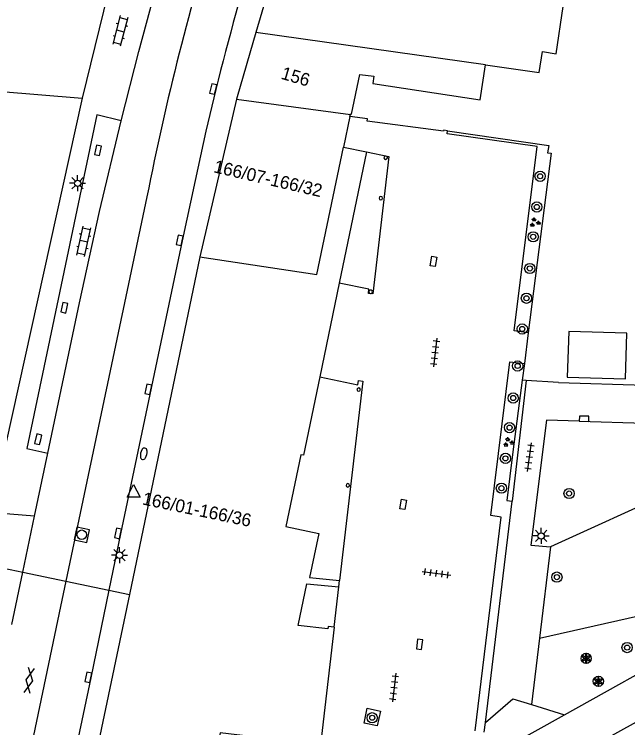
# Model space of a CAD drawing. Extents: x 132998 to 136004, y 396998 to 398512.
# Drawn here: x 134608.1 to 134656, y 397115.3 to 397171 of the extents above; entities that cross this region are included whole.
import ezdxf

# ---------------------------------------------------------------- set-up
doc = ezdxf.new("R2010")
doc.units = 0
for name, color, linetype in [('gg-afsc-erfafscheiding', 7, 'Continuous'), ('gg-afsc-hekwerk', 7, 'Continuous'), ('gg-afsc-muur', 7, 'Continuous'), ('gg-anno-huisnummerreeks BGT', 7, 'Continuous'), ('gg-bbg-gedigitaliseerde bebouwing', 7, 'Continuous'), ('gg-bbg-hoofdgebouw', 7, 'Continuous'), ('gg-bbg-luifel en loopbrug', 7, 'Continuous'), ('gg-bbg-onder overbouw', 7, 'Continuous'), ('gg-bbg-pand overbouw', 7, 'Continuous'), ('gg-bbg-pilaar onder overbouw', 7, 'Continuous'), ('gg-bbg-tussenscheiding', 7, 'Continuous'), ('gg-knt-verharding', 7, 'Continuous'), ('gg-knt-verharding nz', 7, 'Continuous'), ('gt-grn-groengrens', 7, 'Continuous'), ('gt-grn-weggrens', 7, 'Continuous'), ('gt-symb-boom', 7, 'Continuous'), ('gt-symb-brandkraan', 7, 'Continuous'), ('gt-symb-gesloten verharding', 7, 'Continuous'), ('gt-symb-groenvak', 7, 'Continuous'), ('gt-symb-klinker verharding', 7, 'Continuous'), ('gt-symb-kolk', 7, 'Continuous'), ('gt-symb-kolk center center', 7, 'Continuous'), ('gt-symb-lichtmast', 7, 'Continuous'), ('gt-symb-rioolschacht', 7, 'Continuous'), ('gt-symb-solitaire heester', 7, 'Continuous'), ('gt-symb-tegel verharding', 7, 'Continuous'), ('gt-symb-waterafsluiter', 7, 'Continuous')]:
    doc.layers.add(name, color=color, linetype=linetype)

# ---------------------------------------------------------------- blocks, each defined once
blk = doc.blocks.new('gt0-KOLKCC')
at = {"layer": 'gt-symb-kolk center center'}
blk.add_lwpolyline([(-0.375, 0.2), (0.375, 0.2), (0.375, -0.2), (-0.375, -0.2)], close=True, dxfattribs=at)
blk = doc.blocks.new('gt0-KOLK')
at = {"layer": 'gt-symb-kolk'}
blk.add_lwpolyline([(0, 0), (0.375, 0), (0.375, 0.4), (-0.375, 0.4), (-0.375, 0), (0, 0)], dxfattribs=at)
blk = doc.blocks.new('gt0-KL1')
at = {"layer": 'gt-symb-klinker verharding'}
for p, q in [((-1.15, 0.3), (1.15, 0.3)), ((-1, -0.3), (-1, 0.3)), ((-0.5, 0.3), (-0.5, 0.45)), ((0, -0.3), (0, 0.3)), ((0.5, 0.3), (0.5, 0.45)), ((1, -0.3), (1, 0.3)), ((-1.15, -0.3), (1.15, -0.3)), ((-0.5, -0.45), (-0.5, -0.3)), ((0.5, -0.45), (0.5, -0.3))]:
    blk.add_line(p, q, dxfattribs=at)
blk = doc.blocks.new('gt0-LMAST')
at = {"layer": 'gt-symb-lichtmast'}
for p, q in [((-0.005, 0.246), (-0.005, 0.621)), ((-0.182, 0.173), (-0.447, 0.438)), ((0.172, 0.173), (0.437, 0.438)), ((-0.255, -0.004), (-0.63, -0.004)), ((-0.182, -0.181), (-0.447, -0.446)), ((-0.005, -0.254), (-0.005, -0.629)), ((0.437, -0.446), (0.172, -0.181)), ((0.245, -0.004), (0.62, -0.004))]:
    blk.add_line(p, q, dxfattribs=at)
blk.add_circle((-0.005, -0.004), 0.25, dxfattribs=at)
blk = doc.blocks.new('gt0-BOOM')
at = {"layer": 'gt-symb-boom'}
for radius in [0.4, 0.2]:
    blk.add_circle((0, 0), radius, dxfattribs=at)
blk = doc.blocks.new('gt0-GRVAK')
at = {"layer": 'gt-symb-groenvak'}
for p, q in [((-0.11, 0.189), (-0.228, 0.24)), ((-0.182, 0.153), (0.088, 0.153)), ((-0.091, 0.211), (-0.156, 0.322)), ((-0.047, 0.214), (-0.047, 0.393)), ((-0.004, 0.211), (0.061, 0.322)), ((0.015, 0.189), (0.133, 0.24)), ((0.262, -0.052), (0.197, 0.059)), ((0.305, -0.049), (0.305, 0.13)), ((0.349, -0.052), (0.414, 0.059)), ((-0.245, -0.228), (-0.363, -0.177)), ((-0.318, -0.264), (-0.047, -0.264)), ((-0.226, -0.206), (-0.291, -0.095)), ((-0.183, -0.203), (-0.183, -0.024)), ((-0.139, -0.206), (-0.074, -0.095)), ((-0.12, -0.228), (-0.002, -0.177)), ((0.243, -0.074), (0.125, -0.023)), ((0.17, -0.11), (0.441, -0.11)), ((0.368, -0.074), (0.486, -0.023))]:
    blk.add_line(p, q, dxfattribs=at)
blk = doc.blocks.new('gt0-TEG1')
at = {"layer": 'gt-symb-tegel verharding'}
for p, q in [((-1.125, 0), (1.125, 0)), ((-0.9, -0.25), (-0.9, 0.25)), ((-0.45, -0.25), (-0.45, 0.25)), ((0, -0.25), (0, 0.25)), ((0.45, -0.25), (0.45, 0.25)), ((0.9, -0.25), (0.9, 0.25))]:
    blk.add_line(p, q, dxfattribs=at)
blk = doc.blocks.new('gt0-SH')
at = {"layer": 'gt-symb-solitaire heester'}
blk.add_circle((0, 0), 0.4, dxfattribs=at)
for centre, start, end in [((-0.346, 0.2), 270, 30), ((-0.346, -0.2), 330, 90), ((0, 0.4), 210, 330), ((0.346, 0.2), 150, 270), ((0.346, -0.2), 90, 210), ((0, -0.4), 30, 150)]:
    blk.add_arc(centre, 0.4, start, end, dxfattribs=at)
blk = doc.blocks.new('gt0-RS')
at = {"layer": 'gt-symb-rioolschacht'}
blk.add_lwpolyline([(-0.5, -0.5), (0.5, -0.5), (0.5, 0.5), (-0.5, 0.5)], close=True, dxfattribs=at)
blk.add_circle((0, 0), 0.375, dxfattribs=at)
blk = doc.blocks.new('gt0-WAFSL')
at = {"layer": 'gt-symb-waterafsluiter'}
for p, q in [((-0.5, -0.333), (0, 0.667)), ((0, 0.667), (0.5, -0.333)), ((0.5, -0.333), (-0.5, -0.333))]:
    blk.add_line(p, q, dxfattribs=at)
blk = doc.blocks.new('gt0-BR')
at = {"layer": 'gt-symb-brandkraan'}
for centre, radius, start, end in [((-0.244, 0), 0.206, 107.5669, 252.4331), ((0.599, -2.664), 3, 106.892, 107.5669), ((0, -0.691), 0.938, 73.108, 106.892), ((-0.599, -2.664), 3, 72.4331, 73.108), ((0.244, 0), 0.206, 287.567, 72.4331), ((0.599, 2.664), 3, 252.4331, 253.108), ((0, 0.691), 0.938, 253.108, 286.8921), ((-0.599, 2.664), 3, 286.8921, 287.567)]:
    blk.add_arc(centre, radius, start, end, dxfattribs=at)
blk = doc.blocks.new('gt0-GESVH1')
at = {"layer": 'gt-symb-gesloten verharding'}
for p, q in [((-0.992, -0.261), (0.008, 0.239)), ((0.008, -0.261), (-0.992, 0.239)), ((0.008, 0.239), (1.008, -0.261)), ((1.008, 0.239), (0.008, -0.261))]:
    blk.add_line(p, q, dxfattribs=at)

msp = doc.modelspace()

# ---------------------------------------------------------------- linework, layer by layer
at = {"layer": 'gg-afsc-erfafscheiding'}
for p, q in [((134650.03, 397160.186), (134648.254, 397146.154)), ((134648.254, 397146.154), (134647.953, 397143.773)), ((134647.953, 397143.773), (134647.787, 397142.465)), ((134644.901, 397115.752), (134646.988, 397133.029)), ((134644.81, 397115.002), (134644.901, 397115.752))]:
    msp.add_line(p, q, dxfattribs=at)
msp.add_lwpolyline([(134647.787, 397142.465), (134647.036, 397136.873), (134646.577, 397133.079), (134646.988, 397133.029)], dxfattribs=at)
at = {"layer": 'gg-afsc-hekwerk'}
for p, q in [((134648.095, 397142.447), (134647.787, 397142.465)), ((134650.624, 397142.299), (134648.095, 397142.447))]:
    msp.add_line(p, q, dxfattribs=at)
at = {"layer": 'gg-afsc-muur'}
for p, q in [((134605.38, 397165.14), (134613.428, 397164.482)), ((134650.624, 397142.299), (134657.559, 397142.074))]:
    msp.add_line(p, q, dxfattribs=at)
for points in [[(134613.428, 397164.482), (134606.91, 397135.15), (134605.568, 397135.282)], [(134641.952, 397161.944), (134641.648, 397161.989), (134641.636, 397161.91), (134635.679, 397162.704), (134635.701, 397162.874), (134634.329, 397163.051)], [(134641.952, 397161.944), (134649.851, 397160.784), (134649.753, 397160.223), (134650.03, 397160.186)]]:
    msp.add_lwpolyline(points, dxfattribs=at)
at = {"layer": 'gg-bbg-gedigitaliseerde bebouwing'}
for points in [[(134644.91, 397167.089), (134649.104, 397166.496), (134649.354, 397168.118), (134650.421, 397167.954), (134650.989, 397171.638), (134649.847, 397171.815), (134650.096, 397173.427), (134640.449, 397174.915), (134641.159, 397177.465), (134638.719, 397178.133), (134640.021, 397182.246)], [(134634.449, 397163.245), (134635.107, 397166.344), (134636.193, 397166.2), (134636.115, 397165.628), (134644.491, 397164.369), (134644.91, 397167.089)]]:
    msp.add_lwpolyline(points, dxfattribs=at)
at = {"layer": 'gg-bbg-hoofdgebouw'}
for p, q in [((134631.209, 397184.004), (134626.988, 397169.625)), ((134626.988, 397169.625), (134625.51, 397164.59)), ((134625.51, 397164.59), (134625.469, 397164.414)), ((134625.469, 397164.414), (134622.617, 397152.103)), ((134634.329, 397163.051), (134633.823, 397160.667)), ((134634.329, 397163.051), (134634.363, 397163.214)), ((134633.823, 397160.667), (134635.62, 397160.294)), ((134622.617, 397152.103), (134617.108, 397125.74)), ((134633.489, 397150.042), (134631.968, 397142.726)), ((134633.462, 397126.33), (134633.511, 397126.833)), ((134617.108, 397125.74), (134614.701, 397114.221))]:
    msp.add_line(p, q, dxfattribs=at)
for points in [[(134634.363, 397163.214), (134634.372, 397163.256), (134634.449, 397163.245)], [(134633.105, 397123.189), (134632.035, 397113.991), (134624.202, 397114.931), (134623.68, 397112.385)]]:
    msp.add_lwpolyline(points, dxfattribs=at)
at = {"layer": 'gg-bbg-luifel en loopbrug'}
msp.add_lwpolyline([(134655.95, 397146.135), (134651.413, 397146.283), (134651.297, 397142.713), (134655.834, 397142.566), (134655.95, 397146.135)], dxfattribs=at)
at = {"layer": 'gg-bbg-onder overbouw'}
msp.add_line((134635.62, 397160.294), (134633.489, 397150.042), dxfattribs=at)
for points in [[(134631.968, 397142.726), (134630.696, 397136.605), (134630.5, 397136.645), (134629.329, 397131.039), (134631.902, 397130.507), (134631.158, 397127.061), (134633.511, 397126.833)], [(134633.105, 397123.189), (134632.628, 397123.244), (134632.607, 397123.06), (134630.292, 397123.33), (134630.964, 397126.573), (134633.462, 397126.33)]]:
    msp.add_lwpolyline(points, dxfattribs=at)
at = {"layer": 'gg-bbg-pand overbouw'}
msp.add_line((134633.105, 397123.189), (134633.462, 397126.33), dxfattribs=at)
for points in [[(134635.62, 397160.294), (134637.365, 397159.932), (134636.106, 397149.203), (134635.764, 397149.239), (134635.801, 397149.574), (134633.489, 397150.042)], [(134631.968, 397142.726), (134634.949, 397142.105), (134634.988, 397142.442), (134635.326, 397142.403), (134633.511, 397126.833)]]:
    msp.add_lwpolyline(points, dxfattribs=at)
at = {"layer": 'gg-bbg-pilaar onder overbouw'}
for points in [[(134637.216, 397159.924), (134637.241, 397159.882), (134637.25, 397159.834)], [(134635.808, 397149.366), (134635.816, 397149.411), (134635.838, 397149.451)]]:
    msp.add_lwpolyline(points, dxfattribs=at)
for centre, radius, start, end in [((134637.114, 397159.836), 0.134, 114.5688, 180.6699), ((134637.115, 397159.834), 0.135, 180, 0), ((134637.114, 397159.833), 0.137, 41.972, 114.4335), ((134636.743, 397156.682), 0.135, 0, 180), ((134636.743, 397156.682), 0.135, 180, 0), ((134635.943, 397149.366), 0.135, 0.179, 140.8161), ((134635.944, 397149.367), 0.136, 180.4276, 263.7355), ((134635.942, 397149.367), 0.136, 264.2975, 359.6345), ((134635.01, 397141.737), 0.134, 0, 180), ((134635.01, 397141.737), 0.134, 180, 0), ((134634.167, 397134.256), 0.135, 0, 180), ((134634.167, 397134.256), 0.135, 180, 0)]:
    msp.add_arc(centre, radius, start, end, dxfattribs=at)
at = {"layer": 'gg-bbg-tussenscheiding'}
for p, q in [((134644.91, 397167.089), (134626.988, 397169.625)), ((134625.469, 397164.414), (134634.363, 397163.214))]:
    msp.add_line(p, q, dxfattribs=at)
msp.add_lwpolyline([(134622.617, 397152.103), (134631.754, 397150.715), (134633.823, 397160.667)], dxfattribs=at)
at = {"layer": 'gg-knt-verharding'}
for p, q in [((134648.095, 397142.447), (134646.988, 397133.029)), ((134652.228, 397139.271), (134659.81, 397139.022)), ((134609.696, 397131.853), (134610.731, 397136.779)), ((134608.779, 397127.489), (134609.696, 397131.853)), ((134649.993, 397129.451), (134649.14, 397122.338)), ((134607.922, 397123.406), (134608.779, 397127.489)), ((134649.14, 397122.338), (134648.516, 397117.139)), ((134648.516, 397117.139), (134651.085, 397116.352))]:
    msp.add_line(p, q, dxfattribs=at)
for points in [[(134621.22, 397192.54), (134618.19, 397182.91), (134617.05, 397178.97), (134615.74, 397173.96), (134613.428, 397164.482)], [(134616.458, 397162.722), (134617.838, 397168.136), (134619.29, 397173.532)], [(134623.845, 397165.152), (134623.084, 397161.916), (134622.232, 397158.049), (134621.231, 397153.348), (134616.423, 397130.464), (134615.512, 397126.075)], [(134616.458, 397162.722), (134614.567, 397163.183), (134609.097, 397137.127), (134610.731, 397136.779)], [(134610.731, 397136.779), (134613.198, 397148.517), (134614.765, 397155.63), (134616.458, 397162.722)], [(134648.254, 397146.154), (134647.151, 397146.324), (134648.94, 397160.719), (134641.917, 397161.691), (134641.952, 397161.944)], [(134644.099, 397115.087), (134646.143, 397131.787), (134645.341, 397131.902), (134646.825, 397143.904), (134647.953, 397143.773)], [(134652.228, 397139.271), (134649.681, 397139.339), (134648.45, 397129.593), (134649.993, 397129.451)], [(134654.019, 397114.308), (134663.51, 397119.58), (134663.89, 397121.47), (134688.52, 397135.24), (134697.5, 397134.93), (134700.814, 397131.362)], [(134615.512, 397126.075), (134614.092, 397119.237), (134611.915, 397108.874), (134610.15, 397100.585), (134609.271, 397096.83), (134606.339, 397084.829), (134603.375, 397073.547), (134601.943, 397068.282)], [(134651.085, 397116.352), (134660.695, 397121.701), (134661.076, 397123.554)], [(134636.707, 397116.642), (134636.465, 397115.479), (134635.432, 397115.682), (134635.667, 397116.867), (134636.707, 397116.642)]]:
    msp.add_lwpolyline(points, dxfattribs=at)
msp.add_arc((134969.696, 397077.312), 356.832, 163.7649, 165.74926, dxfattribs=at)
at = {"layer": 'gg-knt-verharding nz'}
msp.add_line((134618.474, 397156.791), (134612.144, 397126.782), dxfattribs=at)
for points in [[(134612.144, 397126.782), (134611.727, 397124.807), (134608.448, 397109.128), (134605.957, 397097.859)], [(134633.734, 397105.432), (134633.925, 397106.794), (134651.085, 397116.352)]]:
    msp.add_lwpolyline(points, dxfattribs=at)
msp.add_arc((134830.057, 397115.031), 215.665, 162.7329, 168.83507, dxfattribs=at)
at = {"layer": 'gt-grn-groengrens'}
for points in [[(134659.81, 397139.022), (134659.498, 397133.77), (134649.993, 397129.451)], [(134649.14, 397122.338), (134660.332, 397124.864), (134661.076, 397123.554)]]:
    msp.add_lwpolyline(points, dxfattribs=at)
at = {"layer": 'gt-grn-weggrens'}
for p, q in [((134609.696, 397131.853), (134605.333, 397132.218)), ((134605.074, 397128.267), (134608.779, 397127.489)), ((134608.779, 397127.489), (134612.144, 397126.782)), ((134612.144, 397126.782), (134615.512, 397126.075)), ((134615.512, 397126.075), (134617.108, 397125.74))]:
    msp.add_line(p, q, dxfattribs=at)
msp.add_lwpolyline([(134644.901, 397115.752), (134647.044, 397117.603), (134648.516, 397117.139)], dxfattribs=at)

# ---------------------------------------------------------------- block references
at = {"layer": 'gt-symb-boom'}
for p in [(134649.173, 397158.387), (134648.922, 397155.992), (134648.638, 397153.664), (134648.37, 397151.191), (134648.109, 397148.867), (134647.786, 397146.467), (134647.423, 397143.58), (134647.08, 397141.077), (134646.795, 397138.765), (134646.467, 397136.366), (134646.154, 397134.037), (134651.437, 397133.623), (134650.488, 397127.096), (134655.97, 397121.592), (134636.069, 397116.115)]:
    msp.add_blockref('gt0-BOOM', p, dxfattribs=at)
at = {"layer": 'gt-symb-brandkraan', "rotation": 77.52092819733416}
msp.add_blockref('gt0-BR', (134618.223, 397136.725), dxfattribs=at)
at = {"layer": 'gt-symb-gesloten verharding', "rotation": -99.264523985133}
msp.add_blockref('gt0-GESVH1', (134609.297, 397119.032), dxfattribs=at)
at = {"layer": 'gt-symb-groenvak'}
for p in [(134648.755, 397154.775), (134646.695, 397137.618)]:
    msp.add_blockref('gt0-GRVAK', p, dxfattribs=at)
at = {"layer": 'gt-symb-klinker verharding'}
for p, rotation in [((134616.392, 397169.746), -104.71731114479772), ((134613.545, 397153.301), 77.52092819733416)]:
    msp.add_blockref('gt0-KL1', p, dxfattribs=dict(at, rotation=rotation))
at = {"layer": 'gt-symb-kolk'}
for p, rotation in [((134623.845, 397165.152), 76.75619797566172), ((134614.86, 397160.376), 77.52092819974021), ((134621.231, 397153.348), 78.173296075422), ((134612.213, 397148.078), 77.52092819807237), ((134618.788, 397141.709), 78.11724113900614), ((134652.615, 397139.66), 178.28164200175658), ((134610.179, 397137.819), 77.52092819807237), ((134616.423, 397130.464), 78.28547478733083), ((134639.966, 397121.822), 83.39396584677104), ((134614.092, 397119.237), 78.11724113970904)]:
    msp.add_blockref('gt0-KOLK', p, dxfattribs=dict(at, rotation=rotation))
at = {"layer": 'gt-symb-kolk center center'}
for p, rotation in [((134640.852, 397151.742), -98.9726266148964), ((134638.49, 397132.769), 80.622420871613)]:
    msp.add_blockref('gt0-KOLKCC', p, dxfattribs=dict(at, rotation=rotation))
at = {"layer": 'gt-symb-lichtmast'}
for p in [(134613.071, 397157.845), (134649.258, 397130.313), (134616.338, 397128.813)]:
    msp.add_blockref('gt0-LMAST', p, dxfattribs=at)
at = {"layer": 'gt-symb-rioolschacht', "rotation": -101.88275886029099}
msp.add_blockref('gt0-RS', (134613.388, 397130.401), dxfattribs=at)
at = {"layer": 'gt-symb-solitaire heester'}
for p in [(134652.773, 397120.753), (134653.725, 397118.959)]:
    msp.add_blockref('gt0-SH', p, dxfattribs=at)
at = {"layer": 'gt-symb-tegel verharding'}
for p, rotation in [((134640.979, 397144.635), -96.83367234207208), ((134648.345, 397136.461), 82.12907950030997), ((134641.078, 397127.392), -7.757425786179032), ((134637.775, 397118.472), -96.83367234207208)]:
    msp.add_blockref('gt0-TEG1', p, dxfattribs=dict(at, rotation=rotation))
at = {"layer": 'gt-symb-waterafsluiter'}
msp.add_blockref('gt0-WAFSL', (134617.436, 397133.665), dxfattribs=at)

# ---------------------------------------------------------------- texts
at = {"layer": 'gg-anno-huisnummerreeks BGT'}
for s, rotation, p in [('156', 343.6, (134628.882, 397166.014)), ('166/07-166/32', 346.9, (134623.628, 397158.707)), ('166/01-166/36', 348.2, (134618.062, 397132.776))]:
    msp.add_text(s, height=1, rotation=rotation, dxfattribs=at).set_placement(p)

doc.saveas('drawing.dxf')
